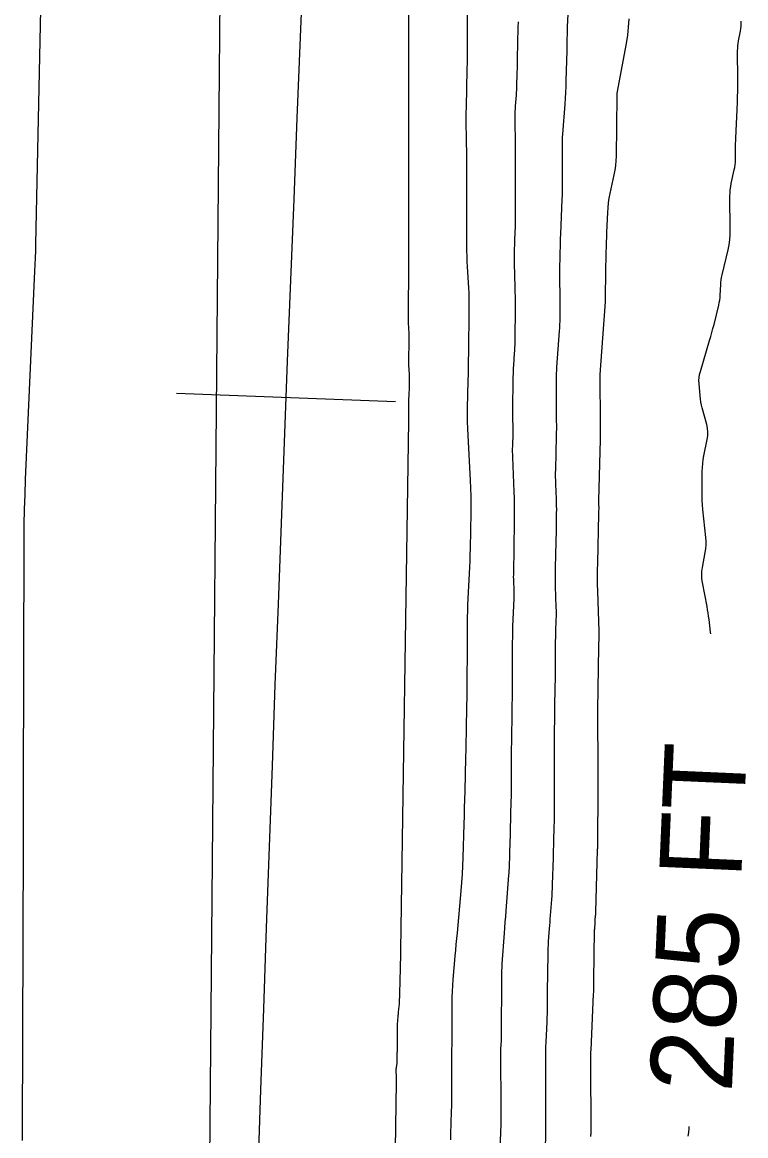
# Model space of a CAD drawing. Extents: x 1768942 to 1774819, y 723037 to 732099.
# Drawn here: x 1770513.2 to 1770566, y 730137 to 730218.3 of the extents above; entities that cross this region are included whole.
import ezdxf

# ---------------------------------------------------------------- set-up
doc = ezdxf.new("R2010")
doc.units = 0
for name, color, linetype in [('R_Contour Annot', 7, 'Continuous'), ('R_Contours', 7, 'Continuous'), ('R_Horz Alg', 7, 'Continuous')]:
    doc.layers.add(name, color=color, linetype=linetype)

msp = doc.modelspace()

# ---------------------------------------------------------------- linework, layer by layer
at = {"layer": 'R_Contours'}
for points in [[(1770539.874, 730097.165), (1770540.529, 730140.913), (1770540.53, 730141.011), (1770540.53, 730141.108), (1770540.529, 730141.206), (1770540.527, 730141.304), (1770540.514, 730141.76), (1770540.514, 730141.825), (1770540.516, 730141.89), (1770540.521, 730141.955), (1770540.529, 730142.02), (1770540.567, 730142.279), (1770540.575, 730142.343), (1770540.581, 730142.408), (1770540.585, 730142.473), (1770540.586, 730142.539), (1770540.588, 730142.926), (1770540.589, 730143.005), (1770540.59, 730143.084), (1770540.592, 730143.163), (1770540.594, 730143.242), (1770540.604, 730143.557), (1770540.606, 730143.636), (1770540.607, 730143.715), (1770540.608, 730143.794), (1770540.608, 730143.873), (1770540.608, 730144.316), (1770540.608, 730144.408), (1770540.608, 730144.499), (1770540.609, 730144.591), (1770540.609, 730144.683), (1770540.61, 730145.069), (1770540.612, 730145.151), (1770540.614, 730145.233), (1770540.619, 730145.315), (1770540.625, 730145.396), (1770540.654, 730145.723), (1770540.661, 730145.805), (1770540.669, 730145.887), (1770540.676, 730145.969), (1770540.684, 730146.05), (1770540.738, 730146.633), (1770540.748, 730146.749), (1770540.755, 730146.865), (1770540.761, 730146.981), (1770540.766, 730147.097), (1770540.778, 730147.562), (1770540.781, 730147.677), (1770540.785, 730147.793), (1770540.788, 730147.908), (1770540.791, 730148.023), (1770540.802, 730148.484), (1770540.805, 730148.6), (1770540.808, 730148.715), (1770540.81, 730148.83), (1770540.812, 730148.945), (1770541.419, 730189.183), (1770541.421, 730189.314), (1770541.423, 730189.446), (1770541.424, 730189.578), (1770541.424, 730189.709), (1770541.427, 730190.301), (1770541.428, 730190.4), (1770541.43, 730190.498), (1770541.433, 730190.597), (1770541.438, 730190.696), (1770541.458, 730191.09), (1770541.462, 730191.188), (1770541.466, 730191.287), (1770541.469, 730191.385), (1770541.472, 730191.484), (1770541.484, 730192.052), (1770541.486, 730192.179), (1770541.485, 730192.307), (1770541.481, 730192.434), (1770541.476, 730192.561), (1770541.436, 730193.266), (1770541.431, 730193.374), (1770541.428, 730193.481), (1770541.427, 730193.589), (1770541.429, 730193.697), (1770541.439, 730194.128), (1770541.441, 730194.236), (1770541.443, 730194.344), (1770541.445, 730194.452), (1770541.446, 730194.559), (1770541.454, 730195.253), (1770541.454, 730195.337), (1770541.453, 730195.421), (1770541.45, 730195.505), (1770541.446, 730195.589), (1770541.427, 730195.924), (1770541.422, 730196.008), (1770541.419, 730196.092), (1770541.418, 730196.176), (1770541.417, 730196.26), (1770541.417, 730197.168), (1770541.417, 730197.274), (1770541.416, 730197.381), (1770541.415, 730197.487), (1770541.414, 730197.593), (1770541.408, 730198.018), (1770541.407, 730198.124), (1770541.407, 730198.231), (1770541.408, 730198.337), (1770541.41, 730198.443), (1770541.423, 730199.011), (1770541.426, 730199.142), (1770541.428, 730199.272), (1770541.429, 730199.402), (1770541.429, 730199.532), (1770541.414, 730241.975)], [(1770514.928, 730237.491), (1770514.171, 730202.069), (1770514.159, 730201.577), (1770514.144, 730201.084), (1770514.126, 730200.591), (1770514.106, 730200.099), (1770513.423, 730184.908), (1770513.38, 730183.81), (1770513.348, 730182.711), (1770513.327, 730181.613), (1770513.319, 730180.514), (1770513.27, 730162.157), (1770513.268, 730161.219), (1770513.266, 730160.281), (1770513.263, 730159.343), (1770513.261, 730158.405), (1770513.204, 730137.262), (1770513.206, 730136.661)], [(1770544.497, 730136.705), (1770544.508, 730137.118), (1770544.558, 730138.77), (1770544.569, 730139.183), (1770544.576, 730139.596), (1770544.581, 730140.009), (1770544.582, 730140.422), (1770544.582, 730142.743), (1770544.582, 730143.223), (1770544.583, 730143.703), (1770544.584, 730144.183), (1770544.586, 730144.663), (1770544.593, 730146.684), (1770544.599, 730147.113), (1770544.614, 730147.542), (1770544.638, 730147.971), (1770544.671, 730148.399), (1770544.822, 730150.111), (1770544.86, 730150.539), (1770544.898, 730150.967), (1770544.937, 730151.394), (1770544.977, 730151.822), (1770545.26, 730154.876), (1770545.311, 730155.481), (1770545.353, 730156.087), (1770545.384, 730156.694), (1770545.406, 730157.301), (1770545.472, 730159.739), (1770545.489, 730160.342), (1770545.505, 730160.946), (1770545.521, 730161.549), (1770545.536, 730162.153), (1770545.6, 730164.612), (1770545.614, 730165.193), (1770545.626, 730165.774), (1770545.637, 730166.355), (1770545.647, 730166.936), (1770545.682, 730169.26), (1770545.69, 730169.841), (1770545.697, 730170.422), (1770545.701, 730171.003), (1770545.705, 730171.585), (1770545.717, 730174.384), (1770545.722, 730174.84), (1770545.731, 730175.297), (1770545.746, 730175.754), (1770545.767, 730176.21), (1770545.859, 730178.035), (1770545.88, 730178.491), (1770545.898, 730178.948), (1770545.913, 730179.404), (1770545.924, 730179.861), (1770545.982, 730182.492), (1770545.989, 730183.082), (1770545.985, 730183.673), (1770545.969, 730184.263), (1770545.942, 730184.853), (1770545.758, 730188.116), (1770545.735, 730188.614), (1770545.721, 730189.113), (1770545.718, 730189.613), (1770545.725, 730190.112), (1770545.77, 730192.109), (1770545.781, 730192.609), (1770545.79, 730193.108), (1770545.798, 730193.608), (1770545.804, 730194.107), (1770545.84, 730197.321), (1770545.842, 730197.71), (1770545.836, 730198.099), (1770545.824, 730198.487), (1770545.805, 730198.876), (1770545.715, 730200.429), (1770545.696, 730200.818), (1770545.682, 730201.206), (1770545.673, 730201.595), (1770545.671, 730201.984), (1770545.671, 730206.191), (1770545.67, 730206.683), (1770545.668, 730207.175), (1770545.663, 730207.667), (1770545.657, 730208.159), (1770545.63, 730210.127), (1770545.625, 730210.619), (1770545.625, 730211.112), (1770545.629, 730211.604), (1770545.638, 730212.095), (1770545.7, 730214.802), (1770545.712, 730215.368), (1770545.72, 730215.934), (1770545.724, 730216.501), (1770545.726, 730217.067), (1770545.725, 730219.371)], [(1770551.399, 730136.043), (1770551.429, 730137.122), (1770551.436, 730137.392), (1770551.44, 730137.662), (1770551.442, 730137.932), (1770551.442, 730138.201), (1770551.435, 730139.8), (1770551.434, 730140.136), (1770551.433, 730140.473), (1770551.431, 730140.809), (1770551.43, 730141.146), (1770551.427, 730142.492), (1770551.428, 730142.828), (1770551.433, 730143.164), (1770551.442, 730143.501), (1770551.456, 730143.837), (1770551.524, 730145.314), (1770551.536, 730145.617), (1770551.546, 730145.92), (1770551.552, 730146.224), (1770551.556, 730146.527), (1770551.563, 730147.759), (1770551.566, 730148.054), (1770551.569, 730148.349), (1770551.572, 730148.644), (1770551.577, 730148.938), (1770551.598, 730150.234), (1770551.603, 730150.471), (1770551.612, 730150.707), (1770551.624, 730150.944), (1770551.64, 730151.18), (1770551.708, 730152.125), (1770551.726, 730152.361), (1770551.743, 730152.598), (1770551.761, 730152.834), (1770551.78, 730153.07), (1770551.872, 730154.237), (1770551.891, 730154.51), (1770551.908, 730154.784), (1770551.921, 730155.058), (1770551.93, 730155.331), (1770551.987, 730157.297), (1770551.995, 730157.584), (1770552.003, 730157.872), (1770552.011, 730158.159), (1770552.019, 730158.446), (1770552.05, 730159.594), (1770552.056, 730159.882), (1770552.062, 730160.169), (1770552.065, 730160.456), (1770552.067, 730160.743), (1770552.073, 730162.373), (1770552.074, 730162.735), (1770552.074, 730163.098), (1770552.073, 730163.46), (1770552.072, 730163.822), (1770552.065, 730165.498), (1770552.064, 730165.747), (1770552.065, 730165.995), (1770552.067, 730166.243), (1770552.07, 730166.491), (1770552.084, 730167.484), (1770552.088, 730167.732), (1770552.092, 730167.98), (1770552.095, 730168.228), (1770552.099, 730168.476), (1770552.133, 730170.562), (1770552.137, 730170.841), (1770552.14, 730171.119), (1770552.142, 730171.397), (1770552.144, 730171.675), (1770552.148, 730172.901), (1770552.149, 730173.122), (1770552.153, 730173.343), (1770552.158, 730173.564), (1770552.165, 730173.785), (1770552.198, 730174.668), (1770552.204, 730174.889), (1770552.207, 730175.11), (1770552.205, 730175.331), (1770552.2, 730175.552), (1770552.149, 730177.111), (1770552.14, 730177.444), (1770552.137, 730177.778), (1770552.138, 730178.111), (1770552.143, 730178.445), (1770552.191, 730180.358), (1770552.197, 730180.618), (1770552.202, 730180.879), (1770552.206, 730181.14), (1770552.21, 730181.401), (1770552.223, 730182.444), (1770552.225, 730182.705), (1770552.223, 730182.966), (1770552.217, 730183.226), (1770552.208, 730183.487), (1770552.163, 730184.564), (1770552.154, 730184.831), (1770552.15, 730185.097), (1770552.15, 730185.363), (1770552.155, 730185.63), (1770552.218, 730188.05), (1770552.224, 730188.325), (1770552.227, 730188.6), (1770552.227, 730188.875), (1770552.224, 730189.15), (1770552.205, 730190.34), (1770552.202, 730190.57), (1770552.201, 730190.8), (1770552.201, 730191.03), (1770552.202, 730191.26), (1770552.211, 730192.179), (1770552.215, 730192.409), (1770552.223, 730192.639), (1770552.234, 730192.868), (1770552.249, 730193.098), (1770552.437, 730195.72), (1770552.453, 730195.966), (1770552.465, 730196.212), (1770552.473, 730196.459), (1770552.477, 730196.705), (1770552.487, 730197.831), (1770552.488, 730198.008), (1770552.487, 730198.185), (1770552.484, 730198.362), (1770552.48, 730198.538), (1770552.459, 730199.246), (1770552.455, 730199.422), (1770552.453, 730199.599), (1770552.453, 730199.776), (1770552.456, 730199.953), (1770552.487, 730201.523), (1770552.495, 730201.843), (1770552.504, 730202.164), (1770552.515, 730202.484), (1770552.527, 730202.805), (1770552.634, 730205.355), (1770552.643, 730205.624), (1770552.65, 730205.893), (1770552.654, 730206.163), (1770552.654, 730206.432), (1770552.651, 730207.64), (1770552.65, 730207.845), (1770552.649, 730208.05), (1770552.648, 730208.254), (1770552.647, 730208.459), (1770552.642, 730209.279), (1770552.643, 730209.484), (1770552.648, 730209.688), (1770552.657, 730209.893), (1770552.67, 730210.097), (1770552.834, 730212.301), (1770552.863, 730212.724), (1770552.888, 730213.147), (1770552.907, 730213.571), (1770552.922, 730213.994), (1770552.985, 730216.195), (1770552.99, 730216.366), (1770552.994, 730216.537), (1770552.998, 730216.707), (1770553.001, 730216.878), (1770553.014, 730217.56), (1770553.017, 730217.731), (1770553.021, 730217.902), (1770553.027, 730218.072), (1770553.032, 730218.243), (1770553.061, 730219.012)], [(1770557.497, 730218.526), (1770557.457, 730217.918), (1770557.388, 730217.313), (1770557.29, 730216.71), (1770556.618, 730213.085), (1770556.617, 730213.075), (1770556.615, 730213.065), (1770556.615, 730213.055), (1770556.615, 730213.045), (1770556.615, 730213.004), (1770556.615, 730212.993), (1770556.615, 730212.983), (1770556.614, 730212.973), (1770556.614, 730212.963), (1770556.612, 730212.912), (1770556.611, 730212.9), (1770556.611, 730212.888), (1770556.611, 730212.876), (1770556.611, 730212.864), (1770556.562, 730208.499), (1770556.549, 730208.152), (1770556.519, 730207.807), (1770556.471, 730207.464), (1770556.405, 730207.122), (1770556.107, 730205.762), (1770556.04, 730205.421), (1770555.988, 730205.077), (1770555.951, 730204.732), (1770555.929, 730204.385), (1770555.869, 730202.936), (1770555.855, 730202.578), (1770555.843, 730202.221), (1770555.833, 730201.863), (1770555.824, 730201.505), (1770555.759, 730198.293), (1770555.759, 730198.275), (1770555.759, 730198.257), (1770555.759, 730198.238), (1770555.76, 730198.22), (1770555.762, 730198.146), (1770555.762, 730198.128), (1770555.763, 730198.11), (1770555.763, 730198.091), (1770555.763, 730198.073), (1770555.762, 730197.956), (1770555.761, 730197.931), (1770555.76, 730197.905), (1770555.759, 730197.88), (1770555.758, 730197.854), (1770555.377, 730192.557), (1770555.374, 730192.506), (1770555.371, 730192.455), (1770555.37, 730192.404), (1770555.369, 730192.353), (1770555.367, 730192.15), (1770555.366, 730192.099), (1770555.366, 730192.048), (1770555.367, 730191.997), (1770555.367, 730191.946), (1770555.406, 730189.509), (1770555.41, 730189.086), (1770555.41, 730188.663), (1770555.406, 730188.24), (1770555.397, 730187.817), (1770555.281, 730183.37), (1770555.28, 730183.321), (1770555.28, 730183.272), (1770555.281, 730183.223), (1770555.283, 730183.174), (1770555.291, 730182.976), (1770555.293, 730182.928), (1770555.294, 730182.88), (1770555.294, 730182.832), (1770555.294, 730182.784), (1770555.291, 730182.592), (1770555.291, 730182.544), (1770555.29, 730182.496), (1770555.289, 730182.448), (1770555.288, 730182.4), (1770555.198, 730178.785), (1770555.189, 730178.276), (1770555.188, 730177.768), (1770555.194, 730177.26), (1770555.207, 730176.751), (1770555.304, 730173.801), (1770555.305, 730173.751), (1770555.305, 730173.701), (1770555.305, 730173.651), (1770555.303, 730173.602), (1770555.296, 730173.402), (1770555.294, 730173.352), (1770555.293, 730173.302), (1770555.292, 730173.253), (1770555.292, 730173.203), (1770555.291, 730172.926), (1770555.291, 730172.863), (1770555.29, 730172.8), (1770555.289, 730172.738), (1770555.289, 730172.675), (1770555.215, 730168.099), (1770555.214, 730168.042), (1770555.213, 730167.984), (1770555.212, 730167.927), (1770555.211, 730167.87), (1770555.208, 730167.641), (1770555.207, 730167.584), (1770555.207, 730167.526), (1770555.207, 730167.469), (1770555.207, 730167.412), (1770555.221, 730164.166), (1770555.223, 730163.605), (1770555.224, 730163.045), (1770555.224, 730162.485), (1770555.222, 730161.925), (1770555.211, 730158.65), (1770555.21, 730158.583), (1770555.209, 730158.515), (1770555.208, 730158.448), (1770555.207, 730158.38), (1770555.199, 730158.11), (1770555.197, 730158.042), (1770555.196, 730157.975), (1770555.194, 730157.907), (1770555.192, 730157.84), (1770555.063, 730153.346), (1770555.06, 730153.271), (1770555.057, 730153.197), (1770555.052, 730153.122), (1770555.047, 730153.047), (1770555.022, 730152.729), (1770555.017, 730152.665), (1770555.012, 730152.6), (1770555.007, 730152.536), (1770555.002, 730152.471), (1770554.984, 730152.213), (1770554.979, 730152.149), (1770554.976, 730152.084), (1770554.974, 730152.02), (1770554.972, 730151.955), (1770554.914, 730148.384), (1770554.913, 730148.299), (1770554.912, 730148.214), (1770554.911, 730148.129), (1770554.911, 730148.044), (1770554.909, 730147.703), (1770554.908, 730147.618), (1770554.906, 730147.533), (1770554.903, 730147.448), (1770554.9, 730147.363), (1770554.71, 730143.244), (1770554.706, 730143.14), (1770554.703, 730143.035), (1770554.701, 730142.93), (1770554.701, 730142.825), (1770554.702, 730142.407), (1770554.702, 730142.302), (1770554.703, 730142.197), (1770554.703, 730142.093), (1770554.703, 730141.988), (1770554.721, 730137.74), (1770554.722, 730137.662), (1770554.721, 730137.584), (1770554.72, 730137.507), (1770554.718, 730137.429), (1770554.709, 730137.118), (1770554.707, 730137.04), (1770554.704, 730136.962)], [(1770548.068, 730134.245), (1770548.16, 730137.487), (1770548.163, 730137.613), (1770548.165, 730137.739), (1770548.166, 730137.865), (1770548.166, 730137.991), (1770548.163, 730138.496), (1770548.163, 730138.622), (1770548.162, 730138.748), (1770548.162, 730138.874), (1770548.162, 730139), (1770548.15, 730143.04), (1770548.151, 730143.167), (1770548.153, 730143.294), (1770548.156, 730143.421), (1770548.161, 730143.548), (1770548.185, 730144.054), (1770548.19, 730144.181), (1770548.194, 730144.308), (1770548.197, 730144.435), (1770548.198, 730144.561), (1770548.221, 730148.272), (1770548.222, 730148.378), (1770548.223, 730148.484), (1770548.224, 730148.589), (1770548.226, 730148.695), (1770548.233, 730149.119), (1770548.235, 730149.225), (1770548.239, 730149.33), (1770548.245, 730149.436), (1770548.252, 730149.542), (1770548.414, 730151.779), (1770548.444, 730152.187), (1770548.475, 730152.595), (1770548.506, 730153.003), (1770548.538, 730153.411), (1770548.743, 730156.022), (1770548.756, 730156.197), (1770548.766, 730156.371), (1770548.775, 730156.545), (1770548.781, 730156.72), (1770548.801, 730157.419), (1770548.806, 730157.594), (1770548.811, 730157.768), (1770548.816, 730157.943), (1770548.82, 730158.118), (1770548.911, 730161.49), (1770548.915, 730161.656), (1770548.918, 730161.822), (1770548.92, 730161.988), (1770548.921, 730162.154), (1770548.923, 730162.822), (1770548.924, 730162.986), (1770548.924, 730163.15), (1770548.924, 730163.314), (1770548.923, 730163.478), (1770548.92, 730164.135), (1770548.92, 730164.299), (1770548.92, 730164.463), (1770548.921, 730164.627), (1770548.923, 730164.791), (1770548.965, 730167.61), (1770548.967, 730167.793), (1770548.97, 730167.975), (1770548.973, 730168.158), (1770548.976, 730168.341), (1770548.988, 730169.071), (1770548.99, 730169.254), (1770548.992, 730169.437), (1770548.994, 730169.619), (1770548.995, 730169.802), (1770549.004, 730172.6), (1770549.006, 730172.992), (1770549.013, 730173.384), (1770549.022, 730173.776), (1770549.035, 730174.168), (1770549.111, 730176.202), (1770549.115, 730176.36), (1770549.117, 730176.519), (1770549.116, 730176.677), (1770549.112, 730176.836), (1770549.091, 730177.47), (1770549.087, 730177.629), (1770549.085, 730177.787), (1770549.086, 730177.946), (1770549.088, 730178.104), (1770549.108, 730178.893), (1770549.112, 730179.078), (1770549.116, 730179.262), (1770549.119, 730179.447), (1770549.122, 730179.631), (1770549.153, 730182.104), (1770549.155, 730182.578), (1770549.152, 730183.052), (1770549.141, 730183.525), (1770549.125, 730183.998), (1770549.02, 730186.518), (1770549.014, 730186.72), (1770549.01, 730186.922), (1770549.011, 730187.124), (1770549.014, 730187.326), (1770549.039, 730188.284), (1770549.042, 730188.41), (1770549.043, 730188.537), (1770549.043, 730188.664), (1770549.042, 730188.791), (1770549.034, 730189.298), (1770549.032, 730189.425), (1770549.031, 730189.552), (1770549.031, 730189.678), (1770549.032, 730189.805), (1770549.058, 730192.398), (1770549.062, 730192.61), (1770549.069, 730192.823), (1770549.079, 730193.035), (1770549.093, 730193.247), (1770549.154, 730194.095), (1770549.167, 730194.307), (1770549.177, 730194.519), (1770549.184, 730194.731), (1770549.188, 730194.944), (1770549.212, 730197.589), (1770549.213, 730197.925), (1770549.211, 730198.26), (1770549.206, 730198.595), (1770549.198, 730198.93), (1770549.147, 730200.65), (1770549.144, 730200.796), (1770549.142, 730200.942), (1770549.142, 730201.087), (1770549.144, 730201.233), (1770549.156, 730201.816), (1770549.159, 730201.962), (1770549.163, 730202.107), (1770549.168, 730202.253), (1770549.174, 730202.398), (1770549.215, 730203.378), (1770549.223, 730203.59), (1770549.228, 730203.802), (1770549.231, 730204.014), (1770549.231, 730204.226), (1770549.221, 730207.467), (1770549.22, 730207.897), (1770549.218, 730208.327), (1770549.216, 730208.757), (1770549.213, 730209.187), (1770549.2, 730211.376), (1770549.201, 730211.571), (1770549.206, 730211.766), (1770549.214, 730211.961), (1770549.227, 730212.155), (1770549.285, 730212.941), (1770549.299, 730213.132), (1770549.309, 730213.322), (1770549.318, 730213.512), (1770549.325, 730213.703), (1770549.347, 730214.465), (1770549.352, 730214.656), (1770549.357, 730214.846), (1770549.361, 730215.037), (1770549.365, 730215.227), (1770549.4, 730217.139), (1770549.408, 730217.522), (1770549.417, 730217.904), (1770549.429, 730218.286)], [(1770563.474, 730173.637), (1770563.461, 730173.749), (1770563.35, 730174.692), (1770563.32, 730174.927), (1770563.286, 730175.162), (1770563.248, 730175.396), (1770563.205, 730175.629), (1770562.873, 730177.372), (1770562.834, 730177.646), (1770562.82, 730177.921), (1770562.833, 730178.196), (1770562.87, 730178.471), (1770563.074, 730179.57), (1770563.115, 730179.845), (1770563.135, 730180.121), (1770563.136, 730180.398), (1770563.117, 730180.675), (1770562.905, 730182.704), (1770562.875, 730183.038), (1770562.855, 730183.373), (1770562.844, 730183.709), (1770562.843, 730184.044), (1770562.86, 730185.474), (1770562.87, 730185.766), (1770562.894, 730186.058), (1770562.931, 730186.347), (1770562.982, 730186.636), (1770563.216, 730187.807), (1770563.256, 730188.084), (1770563.262, 730188.36), (1770563.237, 730188.635), (1770563.179, 730188.909), (1770562.852, 730190.116), (1770562.799, 730190.334), (1770562.755, 730190.553), (1770562.722, 730190.774), (1770562.698, 730190.997), (1770562.624, 730191.892), (1770562.616, 730192.115), (1770562.629, 730192.335), (1770562.662, 730192.553), (1770562.716, 730192.77), (1770563.393, 730195.037), (1770563.478, 730195.329), (1770563.56, 730195.622), (1770563.638, 730195.916), (1770563.713, 730196.211), (1770564.062, 730197.623), (1770564.102, 730197.804), (1770564.133, 730197.986), (1770564.156, 730198.17), (1770564.169, 730198.355), (1770564.207, 730199.099), (1770564.22, 730199.284), (1770564.242, 730199.468), (1770564.272, 730199.651), (1770564.311, 730199.832), (1770564.74, 730201.654), (1770564.815, 730202.019), (1770564.867, 730202.386), (1770564.897, 730202.756), (1770564.905, 730203.129), (1770564.881, 730205.586), (1770564.886, 730205.818), (1770564.903, 730206.048), (1770564.933, 730206.277), (1770564.976, 730206.505), (1770565.192, 730207.488), (1770565.228, 730207.678), (1770565.255, 730207.868), (1770565.271, 730208.059), (1770565.278, 730208.252), (1770565.287, 730209.024), (1770565.29, 730209.218), (1770565.294, 730209.411), (1770565.3, 730209.604), (1770565.308, 730209.797), (1770565.417, 730212.418), (1770565.432, 730212.83), (1770565.442, 730213.243), (1770565.448, 730213.656), (1770565.448, 730214.069), (1770565.44, 730216.182), (1770565.444, 730216.364), (1770565.456, 730216.546), (1770565.476, 730216.726), (1770565.505, 730216.906), (1770565.639, 730217.627), (1770565.668, 730217.805), (1770565.688, 730217.984), (1770565.7, 730218.164), (1770565.704, 730218.345)], [(1770561.836, 730136.985), (1770561.875, 730137.255), (1770561.897, 730137.527), (1770561.901, 730137.671)]]:
    msp.add_lwpolyline(points, dxfattribs=at)
at = {"layer": 'R_Horz Alg'}
msp.add_line((1770524.307, 729850.601), (1770527.746, 730229.262), dxfattribs=at)
msp.add_lwpolyline([(1770524.46, 730191.206), (1770540.448, 730190.585)], dxfattribs=at)
msp.add_arc((1781982.994, 729746.521), 11459.16, 175.6942048, 179.4795914, dxfattribs=at)

# ---------------------------------------------------------------- texts
at = {"layer": 'R_Contour Annot'}
msp.add_text('285 FT', height=6, rotation=87.49442, dxfattribs=at).set_placement((1770565.01, 730140.112))

doc.saveas('drawing.dxf')
